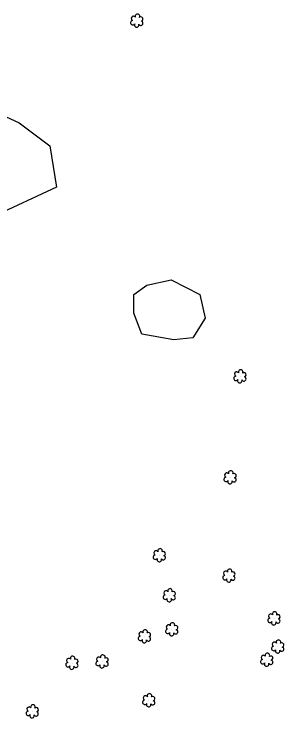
# Model space of a CAD drawing. Extents: x 3040896 to 3051146, y 687568 to 732976.
# Drawn here: x 3047110.2 to 3047227.3, y 708555.6 to 708860.4 of the extents above; entities that cross this region are included whole.
import ezdxf

# ---------------------------------------------------------------- set-up
doc = ezdxf.new("R2010")
doc.units = 0
for name, color, linetype in [('Exist Vegetation Hedge Row', 7, 'Continuous'), ('Exist Vegetation Shrub CELL', 7, 'Continuous'), ('Exist Vegetation Woods Line', 7, 'Continuous')]:
    doc.layers.add(name, color=color, linetype=linetype)

msp = doc.modelspace()

# ---------------------------------------------------------------- linework, layer by layer
at = {"layer": 'Exist Vegetation Hedge Row'}
msp.add_lwpolyline([(3047179.47, 708719.37), (3047165.69, 708721.85), (3047162.21, 708730.82), (3047162.21, 708739), (3047167.8, 708743.04), (3047178.36, 708745.31), (3047190.8, 708738.92), (3047193.13, 708728.79), (3047187.82, 708720.23), (3047179.47, 708719.37)], dxfattribs=at)
at = {"layer": 'Exist Vegetation Shrub CELL'}
for p, q in [((3047163.52, 708857.36), (3047163.52, 708857.36)), ((3047208.25, 708703.35), (3047208.25, 708703.35)), ((3047203.98, 708659.64), (3047203.98, 708659.64)), ((3047173.32, 708625.9), (3047173.32, 708625.9)), ((3047203.49, 708617.08), (3047203.49, 708617.08)), ((3047177.62, 708608.6), (3047177.62, 708608.6)), ((3047223, 708598.55), (3047223, 708598.55)), ((3047178.69, 708593.83), (3047178.69, 708593.83)), ((3047166.85, 708590.78), (3047166.85, 708590.78)), ((3047224.67, 708586.35), (3047224.67, 708586.35)), ((3047135.4, 708579.33), (3047135.4, 708579.33)), ((3047148.48, 708579.89), (3047148.48, 708579.89)), ((3047219.87, 708580.65), (3047219.87, 708580.65)), ((3047168.73, 708563.11), (3047168.73, 708563.11)), ((3047118.17, 708558.29), (3047118.17, 708558.29))]:
    msp.add_line(p, q, dxfattribs=at)
for centre, radius, start, end in [((3047162.04, 708858.49), 0.968, 35.8908, 245.4216), ((3047163.75, 708859.4), 0.99, 334.8391, 200.4717), ((3047165.2, 708858.23), 0.929, 284.4567, 126.0861), ((3047161.72, 708856.65), 0.955, 95.1099, 327.9534), ((3047163.4, 708855.68), 0.984, 151.2797, 21.387), ((3047165.16, 708856.43), 0.937, 204.9913, 73.4601), ((3047208.48, 708705.39), 0.99, 334.8391, 200.4717), ((3047206.45, 708702.65), 0.955, 95.1099, 327.9534), ((3047206.77, 708704.48), 0.968, 35.8908, 245.4216), ((3047209.89, 708702.42), 0.937, 204.9913, 73.4601), ((3047209.92, 708704.22), 0.929, 284.4567, 126.0861), ((3047208.12, 708701.67), 0.984, 151.2797, 21.387), ((3047202.5, 708660.76), 0.968, 35.8908, 245.4216), ((3047204.21, 708661.68), 0.99, 334.8391, 200.4717), ((3047205.65, 708660.51), 0.929, 284.4567, 126.0861), ((3047202.18, 708658.93), 0.955, 95.1099, 327.9534), ((3047203.85, 708657.95), 0.984, 151.2797, 21.387), ((3047205.61, 708658.71), 0.937, 204.9913, 73.4601), ((3047171.84, 708627.03), 0.968, 35.8908, 245.4216), ((3047173.55, 708627.94), 0.99, 334.8391, 200.4717), ((3047174.99, 708626.77), 0.929, 284.4567, 126.0861), ((3047171.52, 708625.2), 0.955, 95.1099, 327.9534), ((3047173.19, 708624.22), 0.984, 151.2797, 21.387), ((3047174.96, 708624.97), 0.937, 204.9913, 73.4601), ((3047201.69, 708616.38), 0.955, 95.1099, 327.9534), ((3047202.01, 708618.21), 0.968, 35.8908, 245.4216), ((3047203.72, 708619.12), 0.99, 334.8391, 200.4717), ((3047205.17, 708617.95), 0.929, 284.4567, 126.0861), ((3047203.36, 708615.4), 0.984, 151.2797, 21.387), ((3047205.13, 708616.15), 0.937, 204.9913, 73.4601), ((3047177.85, 708610.64), 0.99, 334.8391, 200.4717), ((3047175.82, 708607.89), 0.955, 95.1099, 327.9534), ((3047176.14, 708609.73), 0.968, 35.8908, 245.4216), ((3047179.26, 708607.67), 0.937, 204.9913, 73.4601), ((3047179.3, 708609.47), 0.929, 284.4567, 126.0861), ((3047177.5, 708606.91), 0.984, 151.2797, 21.387), ((3047221.52, 708599.68), 0.968, 35.8908, 245.4216), ((3047223.23, 708600.59), 0.99, 334.8391, 200.4717), ((3047224.67, 708599.42), 0.929, 284.4567, 126.0861), ((3047178.91, 708595.87), 0.99, 334.8391, 200.4717), ((3047221.2, 708597.85), 0.955, 95.1099, 327.9534), ((3047222.87, 708596.87), 0.984, 151.2797, 21.387), ((3047224.64, 708597.62), 0.937, 204.9913, 73.4601), ((3047167.08, 708592.82), 0.99, 334.8391, 200.4717), ((3047176.89, 708593.12), 0.955, 95.1099, 327.9534), ((3047177.2, 708594.96), 0.968, 35.8908, 245.4216), ((3047180.32, 708592.9), 0.937, 204.9913, 73.4601), ((3047180.36, 708594.7), 0.929, 284.4567, 126.0861), ((3047165.05, 708590.08), 0.955, 95.1099, 327.9534), ((3047165.37, 708591.91), 0.968, 35.8908, 245.4216), ((3047168.49, 708589.85), 0.937, 204.9913, 73.4601), ((3047168.53, 708591.65), 0.929, 284.4567, 126.0861), ((3047178.56, 708592.14), 0.984, 151.2797, 21.387), ((3047166.72, 708589.1), 0.984, 151.2797, 21.387), ((3047223.18, 708587.48), 0.968, 35.8908, 245.4216), ((3047224.9, 708588.39), 0.99, 334.8391, 200.4717), ((3047226.34, 708587.22), 0.929, 284.4567, 126.0861), ((3047222.87, 708585.65), 0.955, 95.1099, 327.9534), ((3047224.54, 708584.67), 0.984, 151.2797, 21.387), ((3047226.3, 708585.42), 0.937, 204.9913, 73.4601), ((3047133.92, 708580.45), 0.968, 35.8908, 245.4216), ((3047135.63, 708581.37), 0.99, 334.8391, 200.4717), ((3047137.07, 708580.2), 0.929, 284.4567, 126.0861), ((3047147, 708581.01), 0.968, 35.8908, 245.4216), ((3047148.71, 708581.93), 0.99, 334.8391, 200.4717), ((3047150.15, 708580.76), 0.929, 284.4567, 126.0861), ((3047218.07, 708579.94), 0.955, 95.1099, 327.9534), ((3047218.39, 708581.77), 0.968, 35.8908, 245.4216), ((3047220.1, 708582.69), 0.99, 334.8391, 200.4717), ((3047221.54, 708581.51), 0.929, 284.4567, 126.0861), ((3047133.6, 708578.62), 0.955, 95.1099, 327.9534), ((3047135.27, 708577.64), 0.984, 151.2797, 21.387), ((3047137.04, 708578.4), 0.937, 204.9913, 73.4601), ((3047146.68, 708579.18), 0.955, 95.1099, 327.9534), ((3047148.35, 708578.2), 0.984, 151.2797, 21.387), ((3047150.12, 708578.96), 0.937, 204.9913, 73.4601), ((3047219.74, 708578.96), 0.984, 151.2797, 21.387), ((3047221.51, 708579.72), 0.937, 204.9913, 73.4601), ((3047168.96, 708565.15), 0.99, 334.8391, 200.4717), ((3047166.93, 708562.4), 0.955, 95.1099, 327.9534), ((3047167.24, 708564.23), 0.968, 35.8908, 245.4216), ((3047170.36, 708562.18), 0.937, 204.9913, 73.4601), ((3047170.4, 708563.97), 0.929, 284.4567, 126.0861), ((3047116.69, 708559.42), 0.968, 35.8908, 245.4216), ((3047118.4, 708560.34), 0.99, 334.8391, 200.4717), ((3047119.85, 708559.16), 0.929, 284.4567, 126.0861), ((3047168.6, 708561.42), 0.984, 151.2797, 21.387), ((3047116.37, 708557.59), 0.955, 95.1099, 327.9534), ((3047118.04, 708556.61), 0.984, 151.2797, 21.387), ((3047119.81, 708557.37), 0.937, 204.9913, 73.4601)]:
    msp.add_arc(centre, radius, start, end, dxfattribs=at)
at = {"layer": 'Exist Vegetation Woods Line'}
msp.add_lwpolyline([(3047100.52, 708818.73), (3047112.43, 708813.27), (3047125.7, 708803.34), (3047128.58, 708785.47), (3047101.19, 708772.81)], dxfattribs=at)

doc.saveas('drawing.dxf')
